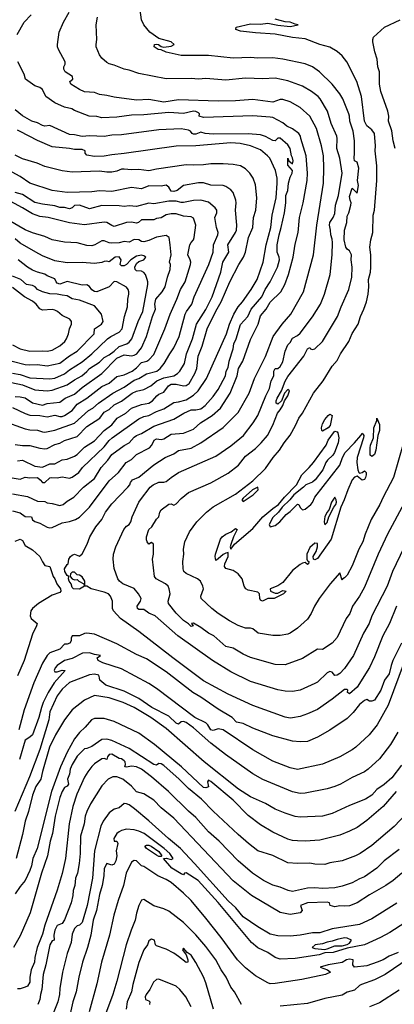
# Model space of a CAD drawing. Header units: metres. Extents: x -46681 to -43747, y -240911 to -237677.
# Tile 473 of 656: x -43965 to -43890, y -239975 to -239776. Entities that reach past the tile are written whole.
import ezdxf

# ---------------------------------------------------------------- set-up
doc = ezdxf.new("R2010")
doc.units = ezdxf.units.M
doc.layers.add('CONTOUR_INDEX', color=1, linetype='Continuous')
doc.layers.add('CONTOUR_INTER', color=3, linetype='Continuous')

msp = doc.modelspace()

# ---------------------------------------------------------------- linework, layer by layer
at = {"layer": 'CONTOUR_INDEX'}
for points, elevation in [([(-43889.16, -239894.02), (-43890.54, -239897.52), (-43891.89, -239900.02), (-43893.6, -239904.29), (-43894.6, -239906.46), (-43897.1, -239910.39), (-43898.6, -239911.73), (-43899.03, -239911.52), (-43898.96, -239911.02), (-43899.1, -239910.89), (-43899.6, -239910.91), (-43902.1, -239912.86), (-43905.1, -239914.9), (-43907.1, -239915.8), (-43908.6, -239916.31), (-43910.1, -239916.61), (-43910.6, -239916.65), (-43911.6, -239916.47), (-43918.1, -239914.15), (-43923.1, -239911.8), (-43928.1, -239909.14), (-43934.3, -239904.52), (-43941.1, -239899.18), (-43944.8, -239896.52), (-43946.23, -239895.02), (-43946.45, -239894.52), (-43946.43, -239893.02), (-43946.87, -239892.02), (-43947.25, -239891.52), (-43948.1, -239891.19), (-43950.74, -239890.52), (-43951.6, -239890.03), (-43952.02, -239890.02), (-43952.03, -239889.02), (-43952.6, -239888.11), (-43953.1, -239887.75), (-43953.6, -239887.7), (-43954.1, -239887.18), (-43954.6, -239887.17), (-43954.89, -239887.52), (-43955, -239888.02), (-43954.6, -239888.53), (-43954.1, -239888.7), (-43953.6, -239888.65), (-43953.26, -239889.02), (-43952.25, -239889.52), (-43952.1, -239890.02), (-43953.1, -239890.6), (-43954.3, -239890.52), (-43954.6, -239890.25), (-43954.82, -239889.52), (-43955.2, -239889.02), (-43955.33, -239888.52), (-43955.27, -239888.02), (-43955.6, -239887.83), (-43956.08, -239887.02), (-43956.12, -239886.52), (-43955.6, -239885.65), (-43955.36, -239885.52), (-43955.25, -239884.52), (-43954.95, -239884.02), (-43954.6, -239883.72), (-43954.1, -239883.52), (-43953.1, -239883.97), (-43952.6, -239883.48), (-43951.59, -239881.52), (-43951, -239880.02), (-43949.84, -239878.02), (-43948.62, -239876.52), (-43947.88, -239875.02), (-43946.6, -239873.35), (-43943.33, -239870.02), (-43942.97, -239869.52), (-43942.82, -239869.02), (-43942.41, -239868.52), (-43941.1, -239867.98), (-43938.1, -239865.49), (-43935.83, -239864.02), (-43934.1, -239863.23), (-43933.1, -239862.55), (-43930.6, -239862.08), (-43928.6, -239861.06), (-43924.1, -239857.92), (-43921.1, -239854.9), (-43918.89, -239851.02), (-43917.76, -239848.02), (-43915.6, -239843.61), (-43914.05, -239839.52), (-43912.24, -239837.02), (-43910.46, -239835.02), (-43907.9, -239830.52), (-43905.89, -239823.02), (-43905.22, -239817.02), (-43903.85, -239808.52), (-43903.79, -239805.52), (-43903.9, -239803.02), (-43904.28, -239801.02), (-43905.3, -239797.52), (-43906.6, -239794.98), (-43908.6, -239793.29), (-43910.6, -239792.1), (-43912.1, -239791.64), (-43912.6, -239791.66), (-43914.1, -239792.15), (-43918.1, -239791.65), (-43921.6, -239791.92), (-43925.1, -239791.97), (-43933.1, -239791.72), (-43936.1, -239792.21), (-43939.1, -239791.65), (-43941.6, -239791.79), (-43946.1, -239791.18), (-43947.6, -239790.81), (-43949.1, -239790.62), (-43950.1, -239790.2), (-43952.1, -239790.08), (-43953.1, -239789.65), (-43954.86, -239788.52), (-43955.05, -239788.02), (-43954.42, -239787.52), (-43954.51, -239787.02), (-43955.98, -239786.02), (-43956.29, -239785.52), (-43956.25, -239785.02), (-43955.97, -239784.52), (-43956.03, -239784.02), (-43957.37, -239781.52), (-43957.53, -239781.02), (-43957.56, -239780.52), (-43957.2, -239778.02), (-43956.3, -239776.02), (-43955.19, -239774.02)], 120), ([(-43966.1, -239861.34), (-43964.6, -239861.57), (-43963.1, -239861.57), (-43961.1, -239862.11), (-43960.1, -239862.23), (-43959.6, -239862.16), (-43958.1, -239861.38), (-43957.1, -239861.07), (-43956.1, -239860.56), (-43953.6, -239859.77), (-43951.6, -239857.74), (-43948.99, -239856.02), (-43948.1, -239854.85), (-43947.1, -239854.3), (-43946.1, -239853.37), (-43944.6, -239852.63), (-43942.48, -239851.02), (-43941.6, -239850.58), (-43940.1, -239850.26), (-43938.73, -239849.52), (-43937.52, -239848.52), (-43936.1, -239847.87), (-43934.1, -239847.52), (-43933.32, -239847.02), (-43932.87, -239846.52), (-43931.94, -239845.02), (-43931.51, -239843.02), (-43930.3, -239840.02), (-43929.52, -239837.02), (-43927.6, -239834.09), (-43926.32, -239831.52), (-43924.6, -239826.52), (-43924.2, -239824.52), (-43922.99, -239822.52), (-43923.18, -239821.02), (-43921.6, -239818.52), (-43921.43, -239818.02), (-43921.34, -239817.02), (-43921.61, -239814.02), (-43921.46, -239812.52), (-43921.57, -239812.02), (-43922.1, -239810.47), (-43922.6, -239809.91), (-43923.6, -239809.2), (-43924.1, -239809.05), (-43926.6, -239808.93), (-43928.1, -239808.49), (-43929.1, -239808.48), (-43932.1, -239809.01), (-43933.41, -239810.02), (-43934.1, -239810.25), (-43934.6, -239810.17), (-43935.1, -239809.35), (-43935.6, -239808.98), (-43936.6, -239809.16), (-43939.1, -239809.09), (-43940.6, -239809.67), (-43942.6, -239809.46), (-43946.6, -239810.26), (-43949.1, -239810.1), (-43950.6, -239810.33), (-43955.6, -239810.44), (-43958.6, -239810.05), (-43963.1, -239808.52), (-43965.1, -239807.19), (-43968.17, -239805.52)], 115), ([(-43966.6, -239846.94), (-43965.1, -239847.23), (-43963.1, -239847.88), (-43959.1, -239848.13), (-43958.1, -239847.95), (-43956.1, -239847.06), (-43955.1, -239846.28), (-43952.6, -239844.67), (-43950.6, -239843.02), (-43947.48, -239840.02), (-43946.77, -239839.52), (-43945.1, -239838.7), (-43944.52, -239838.02), (-43944.04, -239835.52), (-43943.45, -239833.52), (-43943.38, -239832.02), (-43943.16, -239831.02), (-43943.13, -239830.52), (-43943.26, -239830.02), (-43943.6, -239829.6), (-43945.6, -239828.5), (-43946.1, -239828.43), (-43947.15, -239829.52), (-43949.6, -239830.49), (-43950.1, -239830.45), (-43950.6, -239830.11), (-43951.1, -239829.41), (-43951.6, -239829.12), (-43952.6, -239829.18), (-43955.6, -239828.42), (-43957.1, -239828.97), (-43957.6, -239828.75), (-43957.83, -239828.52), (-43958.1, -239827.92), (-43959.6, -239827.31), (-43960.1, -239826.93), (-43961.6, -239826.56), (-43962.6, -239826.16), (-43963.62, -239825.52), (-43965.5, -239824.02)], 110), ([(-43966.1, -239880.88), (-43965.1, -239880.5), (-43964.6, -239880.74), (-43964.1, -239881.78), (-43962.6, -239882.68), (-43961.09, -239884.02), (-43960.6, -239885.11), (-43960.1, -239885.8), (-43959.1, -239886.01), (-43958.39, -239888.02), (-43958.06, -239888.52), (-43957.7, -239889.52), (-43956.94, -239890.52), (-43956.89, -239891.02), (-43957.1, -239891.26), (-43958.6, -239891.81), (-43961.37, -239893.52), (-43962.62, -239894.52), (-43962.95, -239895.02), (-43963.03, -239896.02), (-43962.84, -239896.52), (-43961.68, -239897.52), (-43961.76, -239898.02), (-43962.6, -239899.69), (-43964.3, -239905.02), (-43965.6, -239908.15)], 120), ([(-43889.2, -239931.52), (-43891.81, -239934.52), (-43895.1, -239937.33), (-43897.1, -239938.76), (-43898.6, -239939.54), (-43900.6, -239940.31), (-43904.6, -239941.33), (-43907.6, -239941.53), (-43909.1, -239941.5), (-43910.1, -239941.41), (-43911.1, -239941.11), (-43914.1, -239939.7), (-43916.6, -239938.21), (-43919.1, -239936.37), (-43922.1, -239933.24), (-43926.6, -239929.45), (-43927.1, -239929.2), (-43927.25, -239929.52), (-43927.1, -239930.54), (-43927.6, -239930.76), (-43928.1, -239930.67), (-43932.55, -239926.52), (-43937.97, -239922.02), (-43941.1, -239919.71), (-43946.1, -239917.33), (-43948.1, -239916.76), (-43950.1, -239916.77), (-43950.7, -239917.02), (-43951.99, -239918.52), (-43953.1, -239919.56), (-43954.1, -239920.88), (-43955.57, -239923.52), (-43956.92, -239926.52), (-43958.77, -239931.52), (-43961.66, -239943.02), (-43962.53, -239945.02), (-43962.79, -239946.52), (-43963.1, -239947.47), (-43964.1, -239949.48), (-43965.1, -239950.71), (-43966.1, -239952.2)], 115), ([(-43887.47, -239958.02), (-43890.51, -239960.02), (-43892.35, -239961.02), (-43895.6, -239962.5), (-43899.1, -239963.19), (-43901.94, -239964.02), (-43903.6, -239964.09), (-43904.74, -239964.52), (-43909.6, -239965.26), (-43912.6, -239965.36), (-43913.6, -239965.08), (-43915.07, -239964.02), (-43917.1, -239963.1), (-43918.38, -239962.02), (-43925.1, -239953.95), (-43929.18, -239949.52), (-43931.6, -239947.92), (-43931.89, -239948.02), (-43932.1, -239948.32), (-43932.6, -239948.15), (-43934.46, -239947.02), (-43936.15, -239945.02), (-43935.6, -239944.95), (-43934.6, -239945.22), (-43934.22, -239945.02), (-43934.91, -239944.02), (-43935.99, -239943.02), (-43940.03, -239940.02), (-43941.1, -239939.54), (-43942.1, -239939.27), (-43943.6, -239939.13), (-43944.6, -239939.38), (-43945.1, -239939.66), (-43945.54, -239940.02), (-43946.16, -239941.02), (-43946.1, -239941.51), (-43945.6, -239941.53), (-43945.35, -239942.02), (-43945.71, -239943.52), (-43945.57, -239944.52), (-43945.75, -239945.52), (-43946.1, -239946.16), (-43946.6, -239946.36), (-43947.6, -239946.05), (-43948.1, -239947.06), (-43948.17, -239948.52), (-43948.53, -239950.52), (-43949.1, -239952.31), (-43949.7, -239955.52), (-43950.32, -239957.52), (-43950.84, -239960.52), (-43951.48, -239963.02), (-43952.48, -239966.02), (-43953.22, -239969.02), (-43953.77, -239972.02), (-43954.43, -239974.02), (-43955.13, -239977.02)], 110), ([(-43939.9, -239942.52), (-43939.6, -239942.34), (-43939.1, -239942.35), (-43938.67, -239942.52), (-43937.1, -239943.62), (-43936.47, -239944.52), (-43936.6, -239944.63), (-43937.1, -239944.61), (-43937.6, -239944.35), (-43939.58, -239943.02), (-43939.9, -239942.52)], 110), ([(-43901.1, -239961.44), (-43902.1, -239961.78), (-43903.1, -239961.92), (-43904.1, -239962.32), (-43905.54, -239962.52), (-43906.18, -239963.02), (-43905.6, -239963.21), (-43903.6, -239963.41), (-43903.1, -239963.32), (-43901.6, -239962.7), (-43900.1, -239962.7), (-43899.1, -239962.43), (-43898.6, -239962.15), (-43898.19, -239961.52), (-43899.1, -239961.13), (-43899.6, -239961.11), (-43901.1, -239961.44)], 110)]:
    msp.add_lwpolyline(points, dxfattribs=dict(at, elevation=elevation))
at = {"layer": 'CONTOUR_INTER'}
for points, elevation in [([(-43887.6, -239873.25), (-43890.98, -239879.52), (-43892.86, -239883.52), (-43895.6, -239890.19), (-43896.6, -239891.99), (-43898.03, -239894.02), (-43898.58, -239895.52), (-43899.29, -239896.52), (-43901.1, -239900.41), (-43902.1, -239901.52), (-43904.1, -239902.81), (-43905.1, -239902.73), (-43908.1, -239904.6), (-43911.6, -239905.93), (-43913.6, -239905.82), (-43918.6, -239904.41), (-43920.1, -239903.72), (-43922.1, -239902.53), (-43923.6, -239902.2), (-43926.03, -239900.02), (-43927.1, -239899.49), (-43928.6, -239898.37), (-43930.1, -239897.45), (-43930.51, -239897.52), (-43930.18, -239898.02), (-43930.6, -239898.14), (-43931.1, -239897.63), (-43932.1, -239896.96), (-43933.6, -239895.49), (-43935.12, -239893.52), (-43935.22, -239893.02), (-43934.8, -239891.52), (-43934.99, -239890.52), (-43935.22, -239890.02), (-43935.75, -239889.52), (-43937.65, -239888.52), (-43937.98, -239888.02), (-43938.39, -239884.52), (-43938.2, -239883.52), (-43938.14, -239881.52), (-43938.6, -239881.16), (-43939.1, -239881.52), (-43939.47, -239881.02), (-43939.6, -239880.61), (-43939.57, -239880.02), (-43939.1, -239878.55), (-43938.53, -239878.02), (-43937.6, -239876.47), (-43937.12, -239876.02), (-43936.89, -239875.02), (-43936.6, -239874.59), (-43935.1, -239873.42), (-43934.6, -239873.38), (-43934.1, -239873.65), (-43933.6, -239873.38), (-43932.6, -239872.26), (-43931.1, -239871.09), (-43926.6, -239869.1), (-43923.1, -239867.14), (-43921.03, -239865.52), (-43919.6, -239863.76), (-43917.6, -239862.2), (-43916.42, -239861.02), (-43915.2, -239859.52), (-43914.1, -239857.46), (-43913.13, -239855.02), (-43912.6, -239854.36), (-43912.1, -239853.5), (-43911.77, -239852.52), (-43911.08, -239851.52), (-43910.75, -239850.52), (-43911.1, -239850.27), (-43911.77, -239851.02), (-43912.36, -239852.52), (-43913.1, -239853.21), (-43913.42, -239853.02), (-43913.42, -239852.52), (-43913.24, -239852.02), (-43912.32, -239850.52), (-43911.6, -239848.55), (-43911.1, -239847.62), (-43907.87, -239843.52), (-43907.1, -239842.01), (-43906.6, -239841.79), (-43906.48, -239842.02), (-43906.1, -239842.2), (-43905.6, -239842.02), (-43904.1, -239840.53), (-43901.02, -239835.52), (-43900.3, -239833.52), (-43898.79, -239830.02), (-43898.18, -239827.52), (-43898.08, -239825.52), (-43898.29, -239824.02), (-43898.22, -239823.02), (-43898.6, -239822.26), (-43899.1, -239821.89), (-43899.35, -239821.52), (-43899.72, -239820.02), (-43899.66, -239818.02), (-43899.13, -239816.52), (-43899.1, -239815.2), (-43898.78, -239814.52), (-43898.35, -239813.02), (-43898.3, -239812.52), (-43898.52, -239812.02), (-43898.6, -239811.28), (-43898.1, -239809.53), (-43897.1, -239810.56), (-43896.84, -239809.02), (-43896.98, -239808.02), (-43896.71, -239805.52), (-43897.1, -239804.34), (-43897.6, -239804.04), (-43897.71, -239803.52), (-43897.59, -239802.52), (-43897.6, -239800.02), (-43897.88, -239798.02), (-43898.54, -239796.02), (-43898.59, -239795.02), (-43898.75, -239794.52), (-43900, -239791.52), (-43900.59, -239790.52), (-43902.12, -239788.52), (-43904.65, -239786.02), (-43906.1, -239785.03), (-43907.6, -239784.42), (-43912.1, -239783.47), (-43914.1, -239783.25), (-43917.1, -239783.27), (-43918.6, -239783.15), (-43922.1, -239783.26), (-43927.1, -239782.72), (-43932.6, -239782.77), (-43935.6, -239782.07), (-43936.6, -239781.58), (-43937.25, -239781.52), (-43938.02, -239781.02), (-43937.96, -239780.52), (-43937.6, -239780.43), (-43937.19, -239780.52), (-43936.6, -239780.94), (-43936.1, -239781.07), (-43934.6, -239780.88), (-43933.99, -239780.52), (-43934.61, -239780.02), (-43937.1, -239779.3), (-43938.88, -239778.02), (-43940.13, -239776.52), (-43940.61, -239775.52), (-43940.88, -239773.52)], 122), ([(-43965.66, -239778.52), (-43964.3, -239776.02), (-43962.83, -239774.52)], 119), ([(-43886.12, -239879.02), (-43889.92, -239887.02), (-43890.99, -239890.02), (-43894.1, -239896.02), (-43894.64, -239897.52), (-43895.77, -239899.52), (-43897.81, -239904.02), (-43899.6, -239906.64), (-43900.6, -239907.67), (-43901.1, -239908.02), (-43901.6, -239908.09), (-43902.1, -239907.36), (-43902.6, -239907.25), (-43903.1, -239907.55), (-43905.1, -239909.4), (-43905.6, -239909.68), (-43908.6, -239910.99), (-43910.1, -239911.26), (-43911.6, -239911.22), (-43913.1, -239910.96), (-43918.6, -239909.3), (-43922.6, -239907.31), (-43926.27, -239905.02), (-43933.26, -239900.02), (-43937.87, -239896.02), (-43939.1, -239895.43), (-43940.1, -239894.71), (-43941.1, -239894.75), (-43941.42, -239894.52), (-43941.45, -239894.02), (-43940.77, -239893.02), (-43940.68, -239892.52), (-43941.18, -239891.52), (-43942.1, -239890.47), (-43944.36, -239889.52), (-43945.05, -239889.02), (-43945.35, -239888.52), (-43946.1, -239886.46), (-43946.31, -239884.52), (-43946.27, -239883.52), (-43945.75, -239882.02), (-43944.15, -239878.52), (-43943.6, -239877.87), (-43943.07, -239877.52), (-43942.74, -239877.02), (-43942.46, -239876.02), (-43941.16, -239873.02), (-43940.8, -239872.52), (-43938.87, -239870.02), (-43938.27, -239869.52), (-43937.1, -239868.97), (-43936.1, -239868.98), (-43935.6, -239868.84), (-43934.62, -239868.02), (-43933.11, -239867.02), (-43925.6, -239863.75), (-43922.6, -239861.65), (-43920.04, -239859.52), (-43918.08, -239857.02), (-43917.12, -239855.52), (-43915.5, -239851.52), (-43914.74, -239850.02), (-43914.45, -239848.52), (-43913.86, -239847.52), (-43913.92, -239846.52), (-43913.6, -239846.01), (-43913.1, -239845.98), (-43912.6, -239845.59), (-43912.1, -239844.69), (-43911.58, -239842.52), (-43911.1, -239841.22), (-43910.6, -239840.78), (-43910.1, -239839.87), (-43909.1, -239839.31), (-43908.6, -239838.86), (-43906.1, -239835.56), (-43904.48, -239833.02), (-43903.68, -239831.02), (-43902.52, -239827.02), (-43902.12, -239823.02), (-43902.04, -239820.52), (-43902.1, -239819.9), (-43902.41, -239819.02), (-43902.45, -239818.02), (-43902.66, -239817.02), (-43902.61, -239816.52), (-43901.95, -239815.52), (-43901.6, -239814.71), (-43901.47, -239813.02), (-43900.86, -239811.02), (-43900.13, -239806.52), (-43900.54, -239803.52), (-43901.17, -239801.52), (-43901.1, -239799.52), (-43901.2, -239799.02), (-43902.35, -239796.52), (-43903.07, -239794.02), (-43904.52, -239791.52), (-43904.95, -239791.02), (-43906.28, -239790.02), (-43908.1, -239788.93), (-43911.1, -239787.89), (-43913.6, -239787.36), (-43916.1, -239787.46), (-43919.6, -239787.31), (-43923.6, -239787.72), (-43927.6, -239787.37), (-43929.1, -239787.51), (-43930.6, -239787.37), (-43935.6, -239787.49), (-43941.1, -239786.41), (-43943.1, -239785.71), (-43944.1, -239785.53), (-43946.1, -239784.72), (-43947.1, -239784.46), (-43947.6, -239784.17), (-43948.6, -239783.27), (-43949.1, -239782.63), (-43949.71, -239781.02), (-43949.77, -239780.52), (-43949.63, -239779.52), (-43949.77, -239776.52), (-43949.44, -239775.02)], 121), ([(-43887.7, -239861.02), (-43889.73, -239868.02), (-43891.85, -239872.02), (-43892.48, -239873.52), (-43894.23, -239876.52), (-43895.43, -239879.52), (-43895.9, -239881.02), (-43896.71, -239882.52), (-43898.1, -239885.92), (-43899.1, -239887.79), (-43899.6, -239888.32), (-43899.96, -239888.52), (-43900.1, -239888.78), (-43900.6, -239887.32), (-43902.52, -239889.52), (-43904.75, -239892.52), (-43905.69, -239894.02), (-43906.35, -239895.52), (-43907.1, -239896.65), (-43909.1, -239898.48), (-43910.6, -239899.48), (-43911.1, -239899.68), (-43912.6, -239899.99), (-43914.1, -239899.99), (-43917.05, -239899.52), (-43918.1, -239898.62), (-43918.6, -239898.5), (-43919.6, -239898.52), (-43921.1, -239897.96), (-43922.84, -239897.02), (-43925.13, -239895.52), (-43926.39, -239894.52), (-43928.53, -239892.52), (-43928.6, -239892.02), (-43928.08, -239890.52), (-43928.2, -239890.02), (-43928.72, -239889.02), (-43929.27, -239888.52), (-43931.6, -239887.44), (-43932.05, -239887.02), (-43932.19, -239886.52), (-43932.27, -239885.02), (-43932.07, -239883.52), (-43932.12, -239882.52), (-43931.83, -239881.02), (-43930.93, -239879.02), (-43929.4, -239877.02), (-43927.5, -239875.02), (-43926.1, -239873.96), (-43921.6, -239871.39), (-43918.1, -239868.68), (-43915.6, -239866.25), (-43914.05, -239864.02), (-43912.78, -239862.52), (-43911.81, -239861.02), (-43910.6, -239859.48), (-43909.52, -239857.52), (-43908.87, -239856.02), (-43908.1, -239855.01), (-43905.9, -239851.02), (-43903.97, -239848.52), (-43902.12, -239845.52), (-43901.1, -239844.42), (-43900.43, -239843.02), (-43898.75, -239840.52), (-43898.1, -239838.94), (-43896.86, -239837.02), (-43896.4, -239835.52), (-43895.71, -239834.02), (-43895.2, -239832.52), (-43894.86, -239831.02), (-43894.69, -239829.52), (-43894.78, -239828.02), (-43894.41, -239826.52), (-43894.34, -239825.52), (-43894.35, -239823.02), (-43894.53, -239821.52), (-43894.32, -239820.02), (-43893.94, -239818.52), (-43893.85, -239815.02), (-43893.58, -239814.02), (-43893.13, -239808.02), (-43893.14, -239805.02), (-43893.47, -239802.02), (-43893.36, -239801.02), (-43893.59, -239798.52), (-43894.1, -239797.75), (-43895.1, -239796.95), (-43895.58, -239796.02), (-43896.21, -239791.02), (-43897.15, -239788.02), (-43899.14, -239784.02), (-43900.1, -239782.82), (-43901.1, -239781.93), (-43902.6, -239781.07), (-43904.6, -239780.54), (-43907.6, -239779.39), (-43910.1, -239779.13), (-43913.6, -239778.42), (-43917.6, -239778.2), (-43920.6, -239777.81), (-43921.53, -239777.52), (-43921.47, -239777.02), (-43918.6, -239776.38), (-43916.6, -239776.39), (-43915.1, -239776.22), (-43913.1, -239776.65), (-43910.6, -239776.91), (-43909.01, -239776.52), (-43909.6, -239776.44), (-43910.6, -239776), (-43911.6, -239775.93), (-43913.6, -239775.43)], 123), ([(-43889.44, -239801.52), (-43889.82, -239800.02), (-43890.1, -239797.96), (-43890.75, -239796.02), (-43890.69, -239795.02), (-43890.87, -239794.02), (-43892.32, -239790.02), (-43892.58, -239788.52), (-43892.57, -239786.02), (-43892.9, -239785.02), (-43893.05, -239783.52), (-43893.51, -239782.02), (-43893.9, -239780.02), (-43893.93, -239779.52), (-43893.77, -239779.02), (-43891.57, -239777.02), (-43888.41, -239775.52)], 124), ([(-43966.6, -239874.81), (-43965.1, -239875.2), (-43964.1, -239875.9), (-43962.81, -239876.02), (-43962.6, -239876.62), (-43962.1, -239876.95), (-43961.1, -239877.28), (-43959.6, -239878.05), (-43959.1, -239878.2), (-43958.6, -239878.17), (-43956.6, -239877.17), (-43955.1, -239876.93), (-43953.88, -239876.52), (-43953.1, -239876.08), (-43951.1, -239874.05), (-43947.1, -239868.68), (-43945.22, -239867.02), (-43943.69, -239865.02), (-43942.6, -239864.37), (-43941.6, -239863.42), (-43939, -239862.02), (-43938.48, -239861.52), (-43938.06, -239860.52), (-43937.6, -239860.23), (-43936.6, -239860.34), (-43936.1, -239860.2), (-43934.6, -239859.25), (-43932.1, -239859.07), (-43930.1, -239858.28), (-43928.71, -239857.02), (-43926.36, -239855.52), (-43924.62, -239854.02), (-43922.68, -239851.02), (-43921.26, -239847.52), (-43921.01, -239846.02), (-43920.17, -239844.52), (-43918.6, -239840.15), (-43917.04, -239837.02), (-43916.6, -239835.38), (-43915.42, -239834.02), (-43914.6, -239832.61), (-43912.48, -239830.52), (-43911.7, -239829.02), (-43910.94, -239827.02), (-43909.96, -239823.52), (-43909.6, -239820.85), (-43908.95, -239818.52), (-43908.73, -239815.52), (-43907.95, -239812.52), (-43907.14, -239808.02), (-43907.12, -239806.52), (-43907.39, -239803.02), (-43908.44, -239799.52), (-43908.49, -239799.02), (-43908.85, -239798.52), (-43910.1, -239797.55), (-43911.24, -239797.02), (-43912.1, -239796.38), (-43914.1, -239795.28), (-43914.6, -239795.2), (-43918.1, -239794.92), (-43928.1, -239795.27), (-43928.97, -239795.02), (-43928.9, -239794.52), (-43929.1, -239794.31), (-43929.6, -239794.04), (-43930.1, -239794.03), (-43932.1, -239794.46), (-43935.1, -239794.26), (-43940.1, -239794.73), (-43942.6, -239794.81), (-43945.6, -239795.21), (-43948.6, -239795.32), (-43949.6, -239795.08), (-43951.16, -239795.02), (-43954.1, -239793.87), (-43954.64, -239793.52), (-43956.1, -239793.21), (-43958.1, -239792.33), (-43959.87, -239791.02), (-43960.6, -239789.6), (-43961.1, -239789.21), (-43962.1, -239788.87), (-43963.99, -239787.52), (-43964.24, -239786.52), (-43965.53, -239784.02)], 119), ([(-43966.6, -239871.37), (-43963.6, -239871.88), (-43961.6, -239872.79), (-43960.1, -239872.9), (-43959.6, -239873.14), (-43958.6, -239873.28), (-43957.1, -239873.7), (-43956.42, -239873.52), (-43955.6, -239872.79), (-43954.25, -239872.02), (-43952.33, -239870.02), (-43950.1, -239868.23), (-43948.76, -239866.02), (-43947.39, -239864.52), (-43946.6, -239863.42), (-43944.1, -239861.59), (-43943.1, -239861), (-43942.1, -239859.9), (-43941.6, -239859.55), (-43940.6, -239859.18), (-43938.1, -239857.66), (-43934.1, -239856.28), (-43932.02, -239855.02), (-43930.6, -239854.36), (-43929.6, -239854.39), (-43928.6, -239854.17), (-43927.75, -239853.52), (-43926.1, -239851.66), (-43925.1, -239850.26), (-43923.65, -239847.52), (-43923.52, -239846.52), (-43923.1, -239845.84), (-43922.9, -239844.52), (-43922.11, -239842.02), (-43921.95, -239841.02), (-43921.48, -239840.02), (-43920.6, -239837.09), (-43919.16, -239835.52), (-43918.45, -239834.02), (-43916.29, -239831.52), (-43915.63, -239830.02), (-43914.65, -239828.52), (-43913.13, -239825.52), (-43912.74, -239824.02), (-43912.8, -239823.52), (-43913.21, -239822.52), (-43913.2, -239821.02), (-43912.84, -239819.02), (-43912.39, -239817.52), (-43911.76, -239814.52), (-43911.49, -239812.52), (-43911.49, -239811.02), (-43911.1, -239810.02), (-43910.94, -239808.52), (-43910.6, -239807.32), (-43910.19, -239806.52), (-43910.14, -239806.02), (-43911.1, -239804.92), (-43911.1, -239803.48), (-43910.84, -239804.02), (-43910.1, -239804.65), (-43910, -239804.02), (-43910.1, -239803.44), (-43910.32, -239803.02), (-43910.58, -239801.52), (-43911.1, -239800.83), (-43912.6, -239799.48), (-43913.1, -239799.47), (-43913.6, -239800.01), (-43914.1, -239799.95), (-43915.6, -239799.14), (-43916.6, -239798.8), (-43919.1, -239798.58), (-43926.1, -239798.65), (-43927.77, -239798.52), (-43928.6, -239798.22), (-43929.6, -239798.68), (-43930.1, -239798.65), (-43930.36, -239798.52), (-43930.69, -239798.02), (-43931.1, -239797.81), (-43932.6, -239797.59), (-43937.1, -239797.78), (-43944.6, -239798.8), (-43946.6, -239798.88), (-43948.1, -239799.1), (-43951.1, -239799.01), (-43952.6, -239799.1), (-43954.1, -239798.76), (-43955.1, -239798.75), (-43959.1, -239796.9), (-43960.1, -239797), (-43960.6, -239796.89), (-43961.6, -239796.33), (-43962.69, -239796.02), (-43964.6, -239794.92), (-43966.1, -239793.73)], 118), ([(-43967.1, -239868.03), (-43965.1, -239868.4), (-43964.1, -239868), (-43963.1, -239868.13), (-43961.6, -239868.02), (-43961.01, -239868.52), (-43960.6, -239869.08), (-43960.1, -239869.04), (-43959.1, -239868.1), (-43958.84, -239868.02), (-43957.6, -239868.1), (-43956.6, -239867.88), (-43955.1, -239868.19), (-43954.6, -239867.96), (-43953.26, -239867.02), (-43952.49, -239866.02), (-43948.1, -239861.85), (-43947.1, -239860.58), (-43946.5, -239860.02), (-43941.1, -239856.2), (-43940.1, -239855.72), (-43939.1, -239855.54), (-43937.6, -239854.69), (-43936.1, -239854.14), (-43934.1, -239852.89), (-43933.1, -239852.78), (-43931.6, -239852.32), (-43930.1, -239851.38), (-43929.18, -239850.52), (-43927.5, -239848.02), (-43923.43, -239839.02), (-43922.81, -239837.02), (-43921.98, -239835.02), (-43921.1, -239833.57), (-43920.21, -239832.52), (-43918.44, -239830.02), (-43917.28, -239828.02), (-43916.04, -239824.52), (-43915.45, -239821.02), (-43914.5, -239817.52), (-43914.23, -239815.02), (-43913.44, -239811.52), (-43913.21, -239808.52), (-43913.25, -239807.52), (-43913.56, -239806.02), (-43914.71, -239803.52), (-43915.14, -239803.02), (-43916.6, -239801.83), (-43918.6, -239801.04), (-43920.67, -239800.52), (-43922.6, -239800.4), (-43929.6, -239800.98), (-43933.6, -239801.1), (-43944.1, -239802.58), (-43946.6, -239802.8), (-43948.1, -239803.07), (-43950.1, -239803.17), (-43951.6, -239802.86), (-43951.99, -239802.52), (-43951.99, -239802.02), (-43952.6, -239801.76), (-43954.1, -239801.73), (-43955.1, -239801.52), (-43958.6, -239801.21), (-43961.6, -239799.91), (-43965.1, -239798.12), (-43965.6, -239797.81)], 117), ([(-43965.6, -239864.67), (-43964.6, -239864.53), (-43962.1, -239865.74), (-43960.6, -239865.93), (-43959.1, -239865.31), (-43958.1, -239865.27), (-43956.6, -239864.48), (-43955.6, -239864.32), (-43954.1, -239863.71), (-43953.6, -239863.39), (-43952.1, -239861.92), (-43950.1, -239860.61), (-43948.15, -239858.52), (-43946.6, -239857.39), (-43945.48, -239856.02), (-43943.75, -239855.02), (-43942.6, -239854.03), (-43940.6, -239853.29), (-43939.1, -239853.03), (-43938.38, -239852.52), (-43937.53, -239851.52), (-43937.1, -239851.19), (-43936.1, -239850.78), (-43935.17, -239849.52), (-43934.6, -239849.2), (-43933.6, -239849.2), (-43932.1, -239849.51), (-43931.6, -239849.47), (-43931, -239849.02), (-43929.84, -239847.02), (-43929.44, -239846.02), (-43929.19, -239843.52), (-43928.37, -239841.52), (-43927.37, -239838.02), (-43925.6, -239834.39), (-43924.53, -239832.52), (-43922.79, -239828.52), (-43920.93, -239825.02), (-43919.98, -239823.52), (-43919.61, -239822.52), (-43918.98, -239819.52), (-43918.16, -239817.52), (-43918.01, -239815.52), (-43917.52, -239814.02), (-43917.34, -239811.52), (-43917.6, -239808.89), (-43918.05, -239807.52), (-43918.74, -239806.52), (-43919.6, -239805.65), (-43920.6, -239805.07), (-43922.1, -239804.79), (-43924.1, -239804.64), (-43926.6, -239804.62), (-43928.1, -239804.85), (-43930.1, -239804.92), (-43931.6, -239804.82), (-43937.6, -239805.69), (-43939.1, -239806.05), (-43941.1, -239805.8), (-43942.6, -239805.87), (-43944.1, -239805.69), (-43944.6, -239805.72), (-43945.6, -239806.13), (-43946.6, -239806.34), (-43947.6, -239806.34), (-43949.1, -239806.12), (-43954.6, -239806.34), (-43956.6, -239806.04), (-43960.1, -239805.17), (-43961.65, -239804.52), (-43964.6, -239803.65), (-43966.1, -239802.92)], 116), ([(-43966.6, -239853.89), (-43964.1, -239855.13), (-43963.1, -239855.44), (-43961.1, -239855.53), (-43959.6, -239855.77), (-43958.1, -239855.43), (-43957.1, -239855.7), (-43956.6, -239855.7), (-43956.1, -239855.51), (-43954.6, -239854.47), (-43953.6, -239853.23), (-43951.62, -239852.02), (-43948.6, -239849.66), (-43947.1, -239848.97), (-43945.6, -239847.63), (-43944.1, -239847.27), (-43942.46, -239846.52), (-43941.6, -239845.86), (-43940.6, -239844.82), (-43939.51, -239844.52), (-43939.1, -239844.28), (-43938.1, -239843.15), (-43935.88, -239838.02), (-43934.81, -239835.02), (-43933.44, -239832.02), (-43932.74, -239830.02), (-43931.81, -239828.52), (-43930.7, -239825.02), (-43930.64, -239824.52), (-43930.76, -239824.02), (-43931.24, -239823.02), (-43930.81, -239821.02), (-43930.6, -239820.53), (-43930.11, -239820.02), (-43929.97, -239819.52), (-43929.65, -239817.02), (-43930.1, -239815.66), (-43930.6, -239815.33), (-43932.1, -239815.21), (-43933.6, -239814.76), (-43934.6, -239814.72), (-43935.6, -239814.98), (-43936.6, -239815.58), (-43937.6, -239815.72), (-43938.1, -239815.94), (-43940.6, -239815.95), (-43941.22, -239816.52), (-43941.6, -239816.64), (-43942.6, -239816.45), (-43943.6, -239816.51), (-43946.1, -239817.28), (-43946.6, -239817.14), (-43947.6, -239816.49), (-43948.1, -239816.41), (-43952.1, -239816.95), (-43955.1, -239816.59), (-43959.46, -239815.52), (-43961.1, -239815.27), (-43962.6, -239814.74), (-43964.6, -239813.52), (-43971.1, -239810.06)], 113), ([(-43968.6, -239856.56), (-43964.1, -239858.19), (-43963.1, -239858.41), (-43961.6, -239858.46), (-43960.6, -239858.81), (-43960.1, -239858.87), (-43958.1, -239858.44), (-43954.1, -239857.05), (-43951.29, -239854.52), (-43950.43, -239854.02), (-43949.28, -239853.02), (-43946.39, -239851.02), (-43944.1, -239849.77), (-43942.1, -239848.37), (-43941.1, -239848.01), (-43939.6, -239847.11), (-43937.53, -239846.52), (-43936.82, -239846.02), (-43936, -239845.02), (-43934.91, -239843.02), (-43934.1, -239841.84), (-43932.97, -239839.52), (-43931.75, -239835.02), (-43931.53, -239834.52), (-43930.43, -239833.02), (-43929.94, -239831.52), (-43927.04, -239825.02), (-43926.1, -239822.52), (-43926.08, -239821.02), (-43925.17, -239819.02), (-43925.11, -239818.52), (-43925.47, -239817.52), (-43925.79, -239815.52), (-43925.42, -239814.52), (-43925.41, -239814.02), (-43925.74, -239813.52), (-43927.1, -239812.41), (-43928.6, -239811.99), (-43930.1, -239812.05), (-43932.1, -239812.47), (-43932.6, -239812.48), (-43933.6, -239812.18), (-43935.1, -239812.2), (-43938.1, -239812.7), (-43939.1, -239812.57), (-43941.6, -239813.24), (-43943.1, -239813.16), (-43944.1, -239813.26), (-43945.1, -239813.13), (-43948.6, -239813.06), (-43951.1, -239813.72), (-43953.1, -239813.02), (-43954.1, -239813.08), (-43954.61, -239813.52), (-43955.1, -239813.73), (-43956.1, -239813.5), (-43957.1, -239813.49), (-43958.1, -239813.16), (-43960.6, -239812.82), (-43962.1, -239812.44), (-43964.6, -239810.87), (-43966.1, -239810.42)], 114), ([(-43966.1, -239851.64), (-43965.1, -239851.71), (-43964.1, -239851.96), (-43962.6, -239852.96), (-43960.6, -239853.39), (-43959.6, -239853.1), (-43957.1, -239852.81), (-43956, -239852.02), (-43954.1, -239851.19), (-43952.6, -239849.88), (-43948.6, -239846.99), (-43945.6, -239843.89), (-43944.1, -239843.27), (-43942.6, -239843.45), (-43942.1, -239843.34), (-43941.56, -239843.02), (-43941.1, -239842.52), (-43940.6, -239841.8), (-43939.61, -239839.52), (-43938.4, -239835.52), (-43937.76, -239834.02), (-43937.92, -239833.02), (-43937.67, -239832.02), (-43936.41, -239830.52), (-43935.84, -239829.52), (-43935.37, -239827.52), (-43934.81, -239826.02), (-43934.77, -239825.02), (-43934.97, -239824.52), (-43934.64, -239823.02), (-43934.79, -239821.02), (-43935.01, -239819.52), (-43935.6, -239819.11), (-43937.6, -239819.44), (-43939.1, -239820.14), (-43940.1, -239820.4), (-43940.6, -239820.35), (-43941.1, -239820), (-43942.1, -239819.93), (-43943.1, -239820.46), (-43944.1, -239820.37), (-43945.1, -239820.6), (-43946.6, -239820.68), (-43947.1, -239820.64), (-43948.1, -239820.18), (-43948.6, -239820.18), (-43950, -239821.02), (-43950.6, -239821.23), (-43951.6, -239821.17), (-43953.6, -239820.63), (-43956.1, -239820.49), (-43958.6, -239820.03), (-43960.1, -239819.36), (-43962.6, -239818.58), (-43964.1, -239817.96), (-43969.6, -239814.85)], 112), ([(-43968.1, -239848.55), (-43964.6, -239849.28), (-43962.1, -239850.31), (-43959.6, -239850.5), (-43958.6, -239850.39), (-43955.6, -239849.34), (-43954.1, -239848.31), (-43952.65, -239847.52), (-43951.6, -239846.64), (-43951.06, -239846.02), (-43949.1, -239844.75), (-43948.1, -239843.78), (-43947.1, -239843.26), (-43946.1, -239842.54), (-43945.1, -239841.57), (-43943.55, -239841.02), (-43943.1, -239840.68), (-43942.57, -239840.02), (-43941.27, -239836.52), (-43940.33, -239834.52), (-43939.32, -239829.02), (-43939.3, -239828.52), (-43939.45, -239828.02), (-43939.82, -239827.02), (-43940.1, -239826.61), (-43940.6, -239826.34), (-43941.6, -239826.28), (-43941.89, -239826.02), (-43941.91, -239825.52), (-43941.6, -239824.81), (-43941.1, -239824.39), (-43940.09, -239824.02), (-43939.69, -239823.52), (-43940.1, -239823.24), (-43940.6, -239823.12), (-43941.6, -239823.34), (-43942.76, -239824.02), (-43943.6, -239825.02), (-43944.1, -239825.27), (-43944.6, -239825.24), (-43944.88, -239825.02), (-43944.73, -239824.02), (-43945.1, -239823.44), (-43945.91, -239823.52), (-43947.1, -239824.43), (-43947.6, -239824.31), (-43948.1, -239824.36), (-43948.6, -239824.61), (-43950.1, -239824.81), (-43952.6, -239824.6), (-43955.6, -239824.68), (-43958.1, -239824.24), (-43960.6, -239823.25), (-43961.93, -239822.52), (-43965.1, -239820.65), (-43966.1, -239819.78)], 111), ([(-43966.68, -239844.52), (-43964.1, -239845.17), (-43963.1, -239845.28), (-43961.6, -239845.17), (-43959.6, -239845.5), (-43957.1, -239844.95), (-43955.1, -239843.45), (-43953.6, -239842.51), (-43950.13, -239839.02), (-43950.07, -239838.02), (-43948.65, -239837.02), (-43948.31, -239836.52), (-43948.65, -239835.02), (-43950.1, -239833.34), (-43953.1, -239832.22), (-43954.6, -239831.91), (-43955.6, -239831.29), (-43956.6, -239831.22), (-43957.6, -239830.96), (-43959.1, -239830.9), (-43960.54, -239830.52), (-43961.6, -239830.05), (-43962.03, -239829.52), (-43962.6, -239829.21), (-43963.77, -239829.02), (-43964.91, -239828.02), (-43966.6, -239827.33)], 109), ([(-43966.6, -239841.26), (-43965.1, -239842.04), (-43963.1, -239842.54), (-43960.6, -239842.42), (-43959.6, -239842.5), (-43958.6, -239842.3), (-43957.1, -239841.43), (-43956.08, -239840.52), (-43955.73, -239840.02), (-43955.33, -239839.02), (-43955.14, -239838.02), (-43954.69, -239837.02), (-43954.74, -239836.52), (-43955.07, -239836.02), (-43956.6, -239835.33), (-43957.53, -239834.52), (-43958.1, -239834.21), (-43958.6, -239834.11), (-43960.6, -239834.24), (-43961.1, -239833.98), (-43961.88, -239833.02), (-43962.6, -239832.39), (-43964.19, -239831.52), (-43966.6, -239829.63)], 108), ([(-43902.95, -239855.52), (-43902.6, -239855.23), (-43902.09, -239855.52), (-43902.52, -239857.52), (-43902.95, -239858.02), (-43904.1, -239858.65), (-43904.23, -239858.52), (-43904.27, -239858.02), (-43904.1, -239857.21), (-43903.6, -239856.33), (-43902.95, -239855.52)], 124), ([(-43893.14, -239856.52), (-43893.1, -239856.05), (-43892.6, -239857.32), (-43892.57, -239858.52), (-43892.89, -239859.52), (-43893.3, -239862.52), (-43893.6, -239863.36), (-43894.1, -239863.8), (-43894.44, -239863.52), (-43894.48, -239862.02), (-43894.4, -239861.52), (-43893.78, -239860.02), (-43893.72, -239858.02), (-43893.14, -239856.52)], 124), ([(-43901.86, -239859.02), (-43901.6, -239858.7), (-43901.1, -239858.82), (-43900.99, -239859.02), (-43900.8, -239860.02), (-43900.94, -239861.02), (-43901.67, -239863.02), (-43901.96, -239863.52), (-43903.04, -239864.52), (-43903.39, -239865.02), (-43903.98, -239866.52), (-43905.57, -239868.52), (-43906.1, -239869.01), (-43907.41, -239869.52), (-43907.89, -239870.02), (-43909.86, -239871.52), (-43910.68, -239872.52), (-43912.22, -239874.02), (-43912.98, -239875.02), (-43914.1, -239876.1), (-43914.85, -239877.52), (-43914.66, -239878.02), (-43913.6, -239877.72), (-43912.68, -239877.02), (-43911.43, -239875.52), (-43910.6, -239874.89), (-43909.1, -239873.45), (-43908.87, -239873.52), (-43908.6, -239874.09), (-43908.1, -239874.59), (-43907.6, -239874.46), (-43906.45, -239873.52), (-43906.1, -239873.12), (-43905.6, -239872.02), (-43900.6, -239865.55), (-43900.04, -239864.02), (-43899.49, -239863.02), (-43897.6, -239861.01), (-43896.32, -239859.52), (-43896.1, -239859.11), (-43895.73, -239859.52), (-43895.78, -239860.02), (-43897.09, -239864.02), (-43897.15, -239865.02), (-43896.97, -239866.52), (-43896.71, -239867.02), (-43896.6, -239867.15), (-43896.1, -239867.02), (-43895.6, -239866.71), (-43895.27, -239867.02), (-43895.24, -239867.52), (-43895.37, -239868.02), (-43895.6, -239868.42), (-43896.1, -239868.56), (-43897.1, -239867.77), (-43897.6, -239868), (-43898.1, -239868.54), (-43898.99, -239870.52), (-43899.67, -239872.52), (-43900.34, -239874.02), (-43902.31, -239880.52), (-43905.1, -239884.43), (-43905.6, -239884.65), (-43905.9, -239884.52), (-43905.94, -239884.02), (-43905.38, -239883.02), (-43905.09, -239882.02), (-43905.1, -239881.35), (-43905.6, -239881.31), (-43906.6, -239882.17), (-43907.25, -239883.52), (-43907.26, -239884.52), (-43907.1, -239884.85), (-43906.82, -239885.02), (-43906.91, -239885.52), (-43907.1, -239885.6), (-43907.6, -239885.23), (-43908.1, -239885.33), (-43908.6, -239885.65), (-43910.1, -239886.83), (-43912.1, -239889.27), (-43913.1, -239889.93), (-43914.62, -239890.52), (-43914.57, -239891.02), (-43913.6, -239891.45), (-43913.1, -239891.45), (-43912.1, -239890.88), (-43911.42, -239891.02), (-43911.93, -239891.52), (-43913.82, -239892.52), (-43915.1, -239892.5), (-43916.16, -239893.02), (-43916.6, -239892.8), (-43916.74, -239892.52), (-43916.79, -239891.52), (-43917.1, -239891.21), (-43919.1, -239890.84), (-43919.51, -239890.52), (-43919.85, -239890.02), (-43920.3, -239888.52), (-43921.1, -239887.52), (-43922.1, -239886.86), (-43923.6, -239886.44), (-43923.86, -239886.02), (-43923.78, -239885.52), (-43923.09, -239884.02), (-43923.1, -239883.2), (-43923.6, -239883.32), (-43924.1, -239883.61), (-43925.1, -239884.51), (-43925.6, -239884.8), (-43925.76, -239884.02), (-43925.65, -239883.52), (-43924.64, -239880.52), (-43924.32, -239880.02), (-43923.6, -239879.52), (-43922.53, -239879.02), (-43921.6, -239878.36), (-43921.26, -239878.52), (-43922.06, -239880.02), (-43922.6, -239881.59), (-43922.72, -239882.02), (-43922.6, -239882.52), (-43921.84, -239881.52), (-43918.1, -239878.33), (-43916.1, -239876.02), (-43914.1, -239874.32), (-43912.94, -239873.52), (-43911.72, -239872.02), (-43909.31, -239869.52), (-43908.24, -239867.52), (-43906.73, -239866.02), (-43905.92, -239865.02), (-43903.36, -239861.52), (-43902.9, -239860.52), (-43901.86, -239859.02)], 124), ([(-43917.1, -239869.99), (-43918.19, -239870.52), (-43920.1, -239872.2), (-43920.36, -239872.52), (-43920.1, -239872.86), (-43918.05, -239871.52), (-43917.04, -239870.52), (-43917.1, -239869.99)], 123), ([(-43901.6, -239872.01), (-43902.23, -239873.02), (-43902.73, -239874.52), (-43903.15, -239875.02), (-43903.6, -239875.9), (-43903.74, -239877.02), (-43903.6, -239877.6), (-43903.1, -239877.13), (-43902.78, -239876.02), (-43901.79, -239874.02), (-43901.4, -239873.52), (-43901.25, -239873.02), (-43901.31, -239872.52), (-43901.6, -239872.01)], 124), ([(-43888.1, -239901.53), (-43889.85, -239905.02), (-43890.24, -239906.02), (-43890.6, -239907.72), (-43891.53, -239909.02), (-43892.29, -239911.02), (-43893.55, -239913.02), (-43894.1, -239913.27), (-43894.6, -239913.22), (-43895.1, -239912.91), (-43895.6, -239913.11), (-43896.6, -239913.95), (-43897.88, -239915.52), (-43899.1, -239916.74), (-43902.6, -239919.11), (-43905.1, -239920.52), (-43907.1, -239921.4), (-43908.6, -239921.46), (-43910.1, -239921.3), (-43914.1, -239920.22), (-43918.1, -239918.7), (-43920.1, -239917.75), (-43921.44, -239917.52), (-43922.31, -239916.52), (-43925.1, -239914.89), (-43928.6, -239912.43), (-43930.21, -239911.52), (-43935.6, -239907.34), (-43939.6, -239904.7), (-43941.6, -239903.83), (-43945.6, -239901.69), (-43950.1, -239899.72), (-43951.6, -239899.47), (-43952.1, -239899.56), (-43953.1, -239900.01), (-43954.6, -239900.01), (-43954.79, -239900.52), (-43954.76, -239901.02), (-43955.06, -239901.52), (-43955.6, -239901.74), (-43956.1, -239901.72), (-43957.1, -239902.71), (-43959.1, -239903.5), (-43959.6, -239904), (-43960.6, -239905.54), (-43962.3, -239909.52), (-43964.24, -239915.02), (-43965.34, -239919.02)], 119), ([(-43887.6, -239905.39), (-43890.84, -239914.02), (-43893.02, -239918.02), (-43894.65, -239920.02), (-43897.36, -239922.52), (-43898.1, -239923.08), (-43900.6, -239924.47), (-43904.1, -239925.97), (-43909.1, -239927.03), (-43910.6, -239926.7), (-43914.1, -239925.34), (-43918.1, -239923.1), (-43924.1, -239919.07), (-43925.1, -239918.84), (-43926.1, -239919.17), (-43926.6, -239919.06), (-43927.2, -239918.02), (-43927.6, -239917.65), (-43929.85, -239916.52), (-43937.6, -239910.66), (-43939.1, -239909.69), (-43944.6, -239906.74), (-43948.41, -239905.52), (-43949.32, -239905.02), (-43949.53, -239904.52), (-43948.88, -239904.02), (-43950.1, -239903.82), (-43951.1, -239903.48), (-43952.52, -239903.52), (-43954.6, -239904.59), (-43956.1, -239905.02), (-43957.58, -239906.02), (-43957.99, -239906.52), (-43958.24, -239907.02), (-43958.1, -239907.3), (-43957.6, -239907.34), (-43956.6, -239906.97), (-43956.03, -239907.02), (-43958.19, -239909.52), (-43959.42, -239911.52), (-43960.43, -239913.52), (-43960.8, -239914.52), (-43961.32, -239916.52), (-43962.56, -239920.02), (-43963.1, -239920.54), (-43964.1, -239921.15), (-43965.24, -239925.02)], 118), ([(-43888.84, -239919.52), (-43890.35, -239922.02), (-43892.6, -239924.91), (-43894.86, -239927.02), (-43895.6, -239927.5), (-43898.1, -239928.67), (-43900.42, -239930.02), (-43901.56, -239930.52), (-43903.1, -239930.97), (-43907.6, -239931.87), (-43908.6, -239931.89), (-43910.1, -239931.6), (-43916.1, -239929.06), (-43918.1, -239927.93), (-43923.63, -239924.02), (-43926.6, -239921.74), (-43930.1, -239918.66), (-43931.6, -239917.58), (-43932.1, -239917.37), (-43932.6, -239917.43), (-43933.1, -239917.9), (-43933.6, -239917.66), (-43935.1, -239916.25), (-43938.48, -239914.52), (-43941.1, -239912.72), (-43944.1, -239911.22), (-43947.76, -239910.02), (-43949.02, -239909.02), (-43949.04, -239908.52), (-43949.22, -239908.02), (-43950.1, -239907.82), (-43951.1, -239907.89), (-43955.1, -239909.44), (-43956.6, -239910.8), (-43957.6, -239912.17), (-43959.1, -239915.41), (-43959.29, -239917.02), (-43961.09, -239923.02), (-43963.2, -239928.52), (-43966.17, -239935.52)], 117), ([(-43888.1, -239926.18), (-43890.1, -239928.71), (-43891.6, -239930.06), (-43893.1, -239931.08), (-43894.1, -239932.26), (-43895.4, -239933.02), (-43898.6, -239934.31), (-43902.1, -239935.95), (-43904.1, -239936.49), (-43908.6, -239936.69), (-43909.6, -239936.56), (-43911.6, -239935.89), (-43913.6, -239935.09), (-43915.6, -239933.96), (-43918.6, -239932.57), (-43920.99, -239931.02), (-43927.96, -239925.52), (-43935.6, -239918.76), (-43938.72, -239916.52), (-43942.1, -239914.5), (-43944.27, -239913.52), (-43947.1, -239912.58), (-43950.1, -239912.13), (-43952.1, -239913.01), (-43954.58, -239915.02), (-43956.15, -239917.02), (-43957.98, -239920.02), (-43959.14, -239922.52), (-43960.6, -239927.44), (-43960.89, -239929.02), (-43961.93, -239930.52), (-43962.6, -239932.26), (-43963.4, -239935.52), (-43964.1, -239937.5), (-43964.6, -239940.16), (-43965.88, -239945.02)], 116), ([(-43887.1, -239935.95), (-43889.6, -239938.58), (-43894.1, -239942.44), (-43896.45, -239944.02), (-43897.4, -239944.52), (-43900.1, -239945.52), (-43902.6, -239945.93), (-43903.6, -239946.25), (-43905.6, -239946.19), (-43906.6, -239946), (-43909.1, -239946.06), (-43911.1, -239945.93), (-43914.1, -239944.47), (-43917.1, -239943.49), (-43919.02, -239942.02), (-43921.1, -239940.18), (-43926.1, -239935.47), (-43928.52, -239933.02), (-43931.1, -239930.88), (-43932.99, -239929.02), (-43936.1, -239926.27), (-43936.6, -239925.92), (-43937.1, -239925.86), (-43937.6, -239926.19), (-43938.1, -239926.03), (-43943.1, -239922.8), (-43946.6, -239921.18), (-43947.6, -239920.95), (-43948.6, -239920.99), (-43950.6, -239922.4), (-43951.6, -239922.8), (-43952.1, -239922.86), (-43953.6, -239924.39), (-43954.61, -239926.02), (-43954.96, -239927.02), (-43955.1, -239928.02), (-43955.54, -239929.02), (-43955.35, -239930.02), (-43955.6, -239930.42), (-43956.1, -239930.66), (-43956.6, -239931.5), (-43957.1, -239932.7), (-43958.03, -239936.52), (-43958.58, -239940.02), (-43959.01, -239941.52), (-43959.54, -239944.52), (-43960.74, -239948.02), (-43963.05, -239956.02), (-43965.1, -239960.66), (-43966.42, -239963.02)], 114), ([(-43888.6, -239943.2), (-43891.6, -239945.53), (-43893.1, -239947.02), (-43895.6, -239948.76), (-43896.6, -239949.14), (-43898.1, -239949.97), (-43900.1, -239950.64), (-43901.6, -239950.95), (-43904.1, -239951.09), (-43905.6, -239950.94), (-43907.1, -239951.01), (-43910.1, -239951.68), (-43910.97, -239951.52), (-43912.6, -239950.82), (-43914.1, -239950.42), (-43916.01, -239949.52), (-43918.22, -239948.02), (-43921.1, -239945.53), (-43924.89, -239941.52), (-43927.1, -239939.67), (-43929.6, -239936.78), (-43931.1, -239935.5), (-43935.14, -239931.52), (-43938.59, -239928.52), (-43940.6, -239927.01), (-43941.6, -239926.51), (-43942.6, -239926.38), (-43943.6, -239926.61), (-43943.97, -239926.52), (-43943.82, -239926.02), (-43943.89, -239925.52), (-43944.1, -239925.3), (-43944.6, -239924.92), (-43945.1, -239924.82), (-43946.6, -239923.98), (-43947.1, -239924.03), (-43947.46, -239924.52), (-43947.59, -239925.02), (-43948.1, -239924.83), (-43948.6, -239924.9), (-43950.1, -239925.91), (-43950.6, -239926.43), (-43951.45, -239927.52), (-43952.1, -239928.62), (-43953.63, -239932.02), (-43954.44, -239934.52), (-43955.16, -239938.02), (-43955.94, -239945.02), (-43956.6, -239948.08), (-43957.6, -239951.45), (-43960.12, -239958.52), (-43960.6, -239960.31), (-43961.65, -239963.02), (-43962.14, -239965.02), (-43962.16, -239966.02), (-43962.86, -239967.52), (-43963.11, -239969.02), (-43963.1, -239970.04), (-43963.6, -239970.86), (-43964.1, -239971.06), (-43965.1, -239971.38), (-43965.6, -239971.41)], 113), ([(-43888.06, -239948.02), (-43889.81, -239949.52), (-43891.27, -239950.52), (-43894.6, -239952.38), (-43897.07, -239954.02), (-43898.6, -239954.59), (-43899.6, -239954.68), (-43900.6, -239954.59), (-43901.6, -239954.78), (-43902.5, -239954.52), (-43902.68, -239954.02), (-43903.1, -239953.85), (-43907.1, -239953.99), (-43908.53, -239954.52), (-43908.17, -239955.52), (-43908.55, -239956.02), (-43910.6, -239956.34), (-43912.6, -239955.94), (-43918.43, -239952.52), (-43922.1, -239949.54), (-43934.1, -239936.92), (-43936.6, -239934.82), (-43938.1, -239933.27), (-43940.1, -239931.97), (-43941.6, -239931.59), (-43942.6, -239930.41), (-43944.34, -239929.02), (-43945.6, -239928.51), (-43946.35, -239928.52), (-43947.33, -239929.02), (-43948.6, -239930.38), (-43950.87, -239934.02), (-43951.64, -239935.52), (-43951.95, -239936.52), (-43952.15, -239938.02), (-43952.92, -239940.52), (-43952.98, -239944.02), (-43953.2, -239946.02), (-43953.52, -239948.02), (-43953.88, -239949.02), (-43954.03, -239950.52), (-43954.35, -239951.52), (-43954.44, -239952.52), (-43954.8, -239954.02), (-43956.1, -239957.42), (-43956.6, -239958.19), (-43957.6, -239958.6), (-43958.1, -239959.53), (-43958.29, -239960.52), (-43958.2, -239961.52), (-43958.6, -239961.65), (-43959.1, -239962.52), (-43959.88, -239966.52), (-43960.42, -239968.52), (-43960.68, -239971.52), (-43960.98, -239972.52), (-43961.1, -239973.52), (-43961.54, -239974.52)], 112), ([(-43889.1, -239954.08), (-43894.1, -239957.24), (-43896.6, -239958.38), (-43902.1, -239959.24), (-43904.6, -239960.06), (-43906.1, -239960.1), (-43908.6, -239960.53), (-43910.6, -239960.71), (-43913.1, -239960.7), (-43914.6, -239960.31), (-43917.1, -239958.88), (-43920.1, -239956.82), (-43921.56, -239955.02), (-43923.1, -239953.6), (-43929.89, -239946.02), (-43932.73, -239943.02), (-43935.14, -239941.02), (-43939.1, -239937.41), (-43942.03, -239935.02), (-43943.1, -239934.23), (-43943.6, -239933.98), (-43944.1, -239933.91), (-43945.1, -239934.78), (-43946.1, -239935.1), (-43947.1, -239935.78), (-43948.36, -239937.52), (-43948.78, -239938.52), (-43950.09, -239943.52), (-43950.5, -239949.02), (-43951.53, -239954.52), (-43952.6, -239958.01), (-43953.1, -239958.55), (-43953.6, -239958.67), (-43954.1, -239959.17), (-43954.6, -239960.34), (-43954.78, -239962.02), (-43955.6, -239964.27), (-43956.54, -239968.02), (-43957.1, -239971.33), (-43957.15, -239972.52), (-43957.51, -239974.02), (-43959.28, -239978.52)], 111), ([(-43888.81, -239964.02), (-43890.6, -239964.75), (-43891.81, -239965.52), (-43893.01, -239966.02), (-43895.1, -239966.74), (-43897.6, -239967.03), (-43897.93, -239966.52), (-43897.86, -239965.52), (-43898.6, -239965.37), (-43899.24, -239965.52), (-43900.1, -239966.06), (-43902.9, -239966.52), (-43904.53, -239967.02), (-43903.03, -239967.52), (-43902.47, -239968.02), (-43903.48, -239968.52), (-43908.25, -239969.52), (-43913.6, -239970.31), (-43914.6, -239970.35), (-43915.1, -239970.18), (-43917.6, -239968.78), (-43919.6, -239967.12), (-43921.23, -239965.52), (-43924.52, -239961.02), (-43927.6, -239957.11), (-43930.6, -239953.55), (-43932.1, -239952.02), (-43934.6, -239949.92), (-43935.6, -239949.29), (-43937.28, -239948.52), (-43940.1, -239946.69), (-43940.61, -239946.52), (-43941.6, -239945.53), (-43942.1, -239945.45), (-43942.6, -239945.78), (-43943.7, -239948.02), (-43944.23, -239950.52), (-43945.31, -239953.52), (-43946.16, -239956.52), (-43947.03, -239960.52), (-43948.69, -239966.02), (-43949.6, -239970.35), (-43951.18, -239976.02)], 109), ([(-43920.42, -239974.52), (-43921.82, -239972.02), (-43922.56, -239971.02), (-43923.49, -239969.02), (-43924.55, -239967.52), (-43925.61, -239965.52), (-43927.6, -239962.84), (-43929.6, -239960.46), (-43932.1, -239958.01), (-43935.1, -239955.69), (-43936.1, -239955.19), (-43938.1, -239954.59), (-43940.1, -239953.34), (-43940.6, -239953.49), (-43941.1, -239954.53), (-43941.6, -239956.09), (-43941.89, -239957.52), (-43942.7, -239959.52), (-43943.67, -239962.52), (-43945.6, -239969.84), (-43946.39, -239972.52), (-43947.88, -239976.52)], 108), ([(-43926.05, -239975.52), (-43927.6, -239970.18), (-43928.1, -239968.93), (-43929.6, -239966.04), (-43930.6, -239964.55), (-43931.35, -239964.02), (-43932.1, -239963.18), (-43932.3, -239963.52), (-43931.6, -239964.52), (-43931.23, -239965.52), (-43931.24, -239966.02), (-43931.6, -239966.07), (-43933.1, -239964.84), (-43934.1, -239964.18), (-43935.6, -239963.37), (-43937.6, -239962.69), (-43937.78, -239962.52), (-43937.96, -239961.52), (-43938.6, -239961.35), (-43938.93, -239961.52), (-43939.1, -239961.65), (-43939.39, -239962.52), (-43940.11, -239963.52), (-43941.1, -239966.07), (-43942.32, -239970.52), (-43942.59, -239972.02), (-43943.46, -239974.02), (-43943.69, -239975.52)], 107), ([(-43886.6, -239965.21), (-43891.45, -239968.52), (-43893.6, -239969.59), (-43896.21, -239970.52), (-43896.6, -239970.72), (-43897.6, -239971.63), (-43899.1, -239972.09), (-43900.1, -239972.66), (-43903.6, -239973.31), (-43907.1, -239974.32), (-43912.6, -239974.88)], 108), ([(-43930.59, -239975.02), (-43931.68, -239973.02), (-43932.89, -239971.52), (-43933.6, -239970.85), (-43937.1, -239969.41), (-43937.6, -239969.49), (-43938.14, -239970.02), (-43938.89, -239971.52), (-43939.65, -239972.52), (-43939.87, -239973.02), (-43939.8, -239973.52), (-43939.1, -239973.79), (-43938.94, -239974.02), (-43939, -239974.52)], 106), ([(-43888.6, -239971.67), (-43892.6, -239974.19), (-43894.6, -239975.04)], 107)]:
    msp.add_lwpolyline(points, dxfattribs=dict(at, elevation=elevation))

doc.saveas('drawing.dxf')
